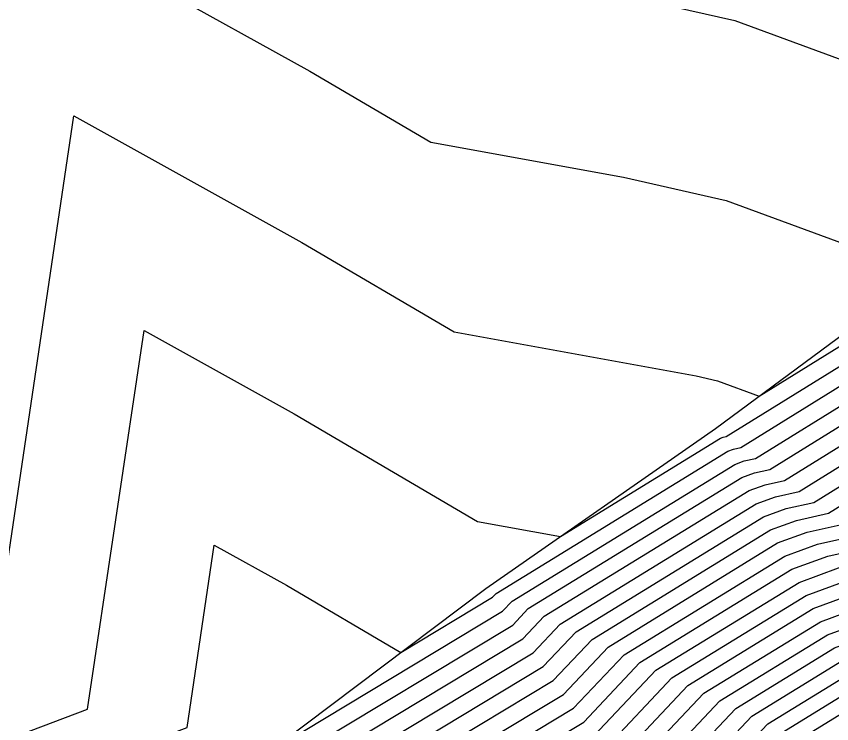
# Model space of a CAD drawing. Extents: x 2188792 to 2191981, y 386090 to 389710.
# Drawn here: x 2190295.83 to 2190309.84, y 387904.56 to 387916.72 of the extents above; entities that cross this region are included whole.
import ezdxf

# ---------------------------------------------------------------- set-up
doc = ezdxf.new("R2010")
doc.units = 0
for name, color, linetype in [('DTM Contours Major', 7, 'Continuous'), ('DTM Contours Minor', 7, 'Continuous'), ('PH Exist DTM Breakline', 7, 'Continuous')]:
    doc.layers.add(name, color=color, linetype=linetype)

msp = doc.modelspace()

# ---------------------------------------------------------------- linework, layer by layer
at = {"layer": 'DTM Contours Major'}
for points in [[(2190291.696, 387902.783), (2190297.058, 387904.809), (2190298.027, 387911.316), (2190300.607, 387909.885), (2190303.76, 387908.036), (2190305.181, 387907.778), (2190307.935, 387909.467), (2190307.977, 387909.483), (2190308.03, 387909.494), (2190311.977, 387911.938), (2190312.33, 387912.104), (2190316.691, 387913.993), (2190317.212, 387914.16), (2190317.712, 387913.985), (2190318.455, 387913.795), (2190324.096, 387910.826), (2190326.049, 387909.554), (2190331.855, 387906.514), (2190333.682, 387905.323), (2190339.664, 387902.208)], [(2190290.916, 387895.537), (2190296.476, 387899.625), (2190296.791, 387899.999), (2190300.723, 387902.892), (2190301.429, 387903.805), (2190304.711, 387905.78), (2190305.177, 387906.274), (2190308.547, 387908.341), (2190308.879, 387908.462), (2190309.286, 387908.553), (2190312.167, 387910.336), (2190313.337, 387910.887), (2190316.213, 387912.132), (2190316.557, 387912.243), (2190317.819, 387911.801), (2190318.239, 387911.693), (2190321.418, 387910.02), (2190325.498, 387907.362), (2190328.767, 387905.65), (2190332.779, 387903.036), (2190336.142, 387901.284), (2190340.082, 387898.716)], [(2190295.661, 387895.289), (2190298.489, 387898.657), (2190301.329, 387900.747), (2190303.185, 387903.146), (2190305.582, 387904.589), (2190306.549, 387905.614), (2190309.159, 387907.215), (2190309.78, 387907.442), (2190310.543, 387907.611), (2190312.357, 387908.734), (2190314.344, 387909.67), (2190315.735, 387910.272), (2190315.902, 387910.326), (2190317.927, 387909.616), (2190318.022, 387909.591), (2190318.74, 387909.213), (2190324.948, 387905.169), (2190325.679, 387904.787), (2190331.876, 387900.748), (2190332.62, 387900.36), (2190338.807, 387896.327)], [(2190294.657, 387890.254), (2190296.123, 387892.07), (2190296.403, 387892.461), (2190298.446, 387895.241), (2190300.187, 387897.315), (2190301.936, 387898.601), (2190304.941, 387902.488), (2190306.454, 387903.398), (2190307.922, 387904.954), (2190309.772, 387906.089), (2190310.682, 387906.421), (2190311.799, 387906.669), (2190312.547, 387907.132), (2190315.072, 387908.321), (2190315.293, 387908.458), (2190315.302, 387908.461), (2190317.7, 387908.248), (2190323.501, 387904.473), (2190324.478, 387903.765), (2190330.273, 387899.993), (2190331.255, 387899.283), (2190337.045, 387895.514), (2190338.031, 387894.799)], [(2190292.533, 387883.765), (2190297.156, 387889.729), (2190297.87, 387890.615), (2190298.007, 387890.806), (2190301.231, 387895.193), (2190301.885, 387895.973), (2190302.543, 387896.456), (2190306.696, 387901.829), (2190307.325, 387902.207), (2190309.294, 387904.295), (2190310.384, 387904.963)]]:
    msp.add_lwpolyline(points, dxfattribs=at)
at = {"layer": 'DTM Contours Minor'}
for points in [[(2190295.618, 387918.689), (2190300.874, 387915.774), (2190302.958, 387914.551), (2190306.265, 387913.95), (2190308.03, 387913.549), (2190311.442, 387912.295), (2190311.901, 387912.579), (2190311.927, 387912.591), (2190316.882, 387914.737), (2190317.475, 387914.927), (2190317.668, 387914.859), (2190318.542, 387914.636), (2190325.167, 387911.149), (2190326.269, 387910.431), (2190333.09, 387906.859), (2190334.043, 387906.238), (2190341.073, 387902.578)], [(2190305.016, 387917.361), (2190308.177, 387916.643), (2190311.123, 387915.56), (2190313.814, 387913.739), (2190316.978, 387915.109), (2190317.606, 387915.311), (2190317.647, 387915.296), (2190318.586, 387915.056), (2190325.703, 387911.31), (2190326.379, 387910.869), (2190333.708, 387907.032), (2190334.224, 387906.696), (2190341.777, 387902.763)], [(2190295.351, 387905.12), (2190296.823, 387915.003), (2190300.74, 387912.83), (2190303.359, 387911.294), (2190307.513, 387910.538), (2190307.884, 387910.454), (2190308.6, 387910.191), (2190311.939, 387912.259), (2190312.128, 387912.348), (2190316.787, 387914.365), (2190317.344, 387914.544), (2190317.69, 387914.422), (2190318.499, 387914.215), (2190324.632, 387910.987), (2190326.159, 387909.992), (2190332.473, 387906.687), (2190333.863, 387905.781), (2190340.368, 387902.393)], [(2190292.733, 387902.219), (2190298.766, 387904.498), (2190299.232, 387907.63), (2190300.474, 387906.941), (2190302.442, 387905.787), (2190304.014, 387906.733), (2190304.079, 387906.801), (2190308.057, 387909.242), (2190308.158, 387909.279), (2190308.281, 387909.306), (2190312.015, 387911.618), (2190312.531, 387911.861), (2190316.596, 387913.621), (2190317.081, 387913.777), (2190317.733, 387913.548), (2190318.412, 387913.375), (2190323.561, 387910.665), (2190325.939, 387909.115), (2190331.237, 387906.341), (2190333.501, 387904.866), (2190338.96, 387902.024)], [(2190293.77, 387901.654), (2190300.261, 387904.107), (2190300.359, 387904.179), (2190300.375, 387904.2), (2190304.188, 387906.494), (2190304.353, 387906.669), (2190308.18, 387909.017), (2190308.338, 387909.075), (2190308.532, 387909.118), (2190312.053, 387911.297), (2190312.733, 387911.617), (2190316.5, 387913.249), (2190316.95, 387913.393), (2190317.755, 387913.111), (2190318.369, 387912.954), (2190323.025, 387910.504), (2190325.829, 387908.677), (2190330.62, 387906.168), (2190333.321, 387904.408), (2190338.255, 387901.839)], [(2190294.807, 387901.09), (2190299.037, 387902.689), (2190300.48, 387903.75), (2190300.726, 387904.069), (2190304.362, 387906.256), (2190304.628, 387906.538), (2190308.302, 387908.792), (2190308.518, 387908.87), (2190308.783, 387908.929), (2190312.091, 387910.977), (2190312.934, 387911.374), (2190316.404, 387912.877), (2190316.819, 387913.01), (2190317.776, 387912.675), (2190318.325, 387912.534), (2190322.489, 387910.342), (2190325.719, 387908.238), (2190330.002, 387905.996), (2190333.14, 387903.951), (2190337.551, 387901.654), (2190340.592, 387899.671)], [(2190290.468, 387896.84), (2190295.844, 387900.526), (2190297.813, 387901.27), (2190300.601, 387903.321), (2190301.078, 387903.937), (2190304.537, 387906.018), (2190304.902, 387906.406), (2190308.425, 387908.566), (2190308.699, 387908.666), (2190309.035, 387908.741), (2190312.129, 387910.657), (2190313.136, 387911.131), (2190316.309, 387912.505), (2190316.688, 387912.626), (2190317.798, 387912.238), (2190318.282, 387912.114), (2190321.954, 387910.181), (2190325.608, 387907.8), (2190329.385, 387905.823), (2190332.959, 387903.493), (2190336.846, 387901.469), (2190340.337, 387899.194)], [(2190294.371, 387896.444), (2190297.13, 387899.731), (2190300.844, 387902.463), (2190301.78, 387903.673), (2190304.885, 387905.542), (2190305.451, 387906.142), (2190308.67, 387908.116), (2190309.059, 387908.258), (2190309.537, 387908.364), (2190312.205, 387910.016), (2190313.539, 387910.644), (2190316.118, 387911.76), (2190316.426, 387911.86), (2190317.841, 387911.364), (2190318.195, 387911.273), (2190320.883, 387909.858), (2190325.388, 387906.923), (2190328.149, 387905.477), (2190332.598, 387902.578), (2190335.438, 387901.1), (2190339.827, 387898.238)], [(2190293.989, 387895.318), (2190297.47, 387899.463), (2190300.965, 387902.034), (2190302.131, 387903.542), (2190305.06, 387905.304), (2190305.726, 387906.01), (2190308.792, 387907.891), (2190309.239, 387908.054), (2190309.789, 387908.176), (2190312.243, 387909.695), (2190313.74, 387910.4), (2190316.022, 387911.388), (2190316.295, 387911.476), (2190317.863, 387910.927), (2190318.152, 387910.853), (2190320.347, 387909.697), (2190325.278, 387906.485), (2190327.532, 387905.305), (2190332.418, 387902.121), (2190334.733, 387900.915), (2190339.572, 387897.76)], [(2190294.547, 387895.308), (2190297.81, 387899.194), (2190301.087, 387901.605), (2190302.482, 387903.41), (2190305.234, 387905.065), (2190306, 387905.878), (2190308.914, 387907.666), (2190309.42, 387907.85), (2190310.04, 387907.988), (2190312.281, 387909.375), (2190313.941, 387910.157), (2190315.926, 387911.016), (2190316.164, 387911.093), (2190317.884, 387910.49), (2190318.109, 387910.432), (2190319.811, 387909.536), (2190325.168, 387906.046), (2190326.914, 387905.132), (2190332.237, 387901.663), (2190334.029, 387900.73), (2190339.317, 387897.283)], [(2190295.104, 387895.298), (2190298.149, 387898.926), (2190301.208, 387901.176), (2190302.834, 387903.278), (2190305.408, 387904.827), (2190306.275, 387905.746), (2190309.037, 387907.44), (2190309.6, 387907.646), (2190310.291, 387907.799), (2190312.319, 387909.055), (2190314.143, 387909.913), (2190315.831, 387910.644), (2190316.033, 387910.709), (2190317.906, 387910.053), (2190318.065, 387910.012), (2190319.276, 387909.375), (2190325.058, 387905.608), (2190326.296, 387904.959), (2190332.056, 387901.205), (2190333.325, 387900.545), (2190339.062, 387896.805)], [(2190295.12, 387893.785), (2190296.218, 387895.279), (2190298.829, 387898.389), (2190301.451, 387900.318), (2190303.536, 387903.015), (2190305.757, 387904.351), (2190306.824, 387905.482), (2190309.282, 387906.99), (2190309.961, 387907.238), (2190310.794, 387907.423), (2190312.395, 387908.414), (2190314.546, 387909.426), (2190315.64, 387909.9), (2190315.77, 387909.942), (2190317.949, 387909.179), (2190317.979, 387909.171), (2190318.205, 387909.052), (2190324.837, 387904.731), (2190325.061, 387904.614), (2190331.695, 387900.29), (2190331.916, 387900.175), (2190338.552, 387895.85)], [(2190295.441, 387893.454), (2190296.775, 387895.27), (2190299.168, 387898.12), (2190301.572, 387899.889), (2190303.887, 387902.883), (2190305.931, 387904.113), (2190307.098, 387905.35), (2190309.404, 387906.765), (2190310.141, 387907.034), (2190311.045, 387907.234), (2190312.433, 387908.093), (2190314.747, 387909.183), (2190315.544, 387909.528), (2190315.639, 387909.559), (2190317.511, 387908.903), (2190317.919, 387908.867), (2190324.586, 387904.528), (2190324.74, 387904.416), (2190331.402, 387900.081), (2190331.56, 387899.966), (2190338.216, 387895.633)], [(2190295.762, 387893.123), (2190297.332, 387895.26), (2190299.508, 387897.852), (2190301.693, 387899.459), (2190304.238, 387902.751), (2190306.105, 387903.874), (2190307.373, 387905.218), (2190309.527, 387906.54), (2190310.321, 387906.83), (2190311.297, 387907.046), (2190312.471, 387907.773), (2190314.949, 387908.94), (2190315.449, 387909.156), (2190315.508, 387909.175), (2190316.682, 387908.764), (2190317.846, 387908.66), (2190324.224, 387904.509), (2190324.653, 387904.199), (2190331.025, 387900.052), (2190331.458, 387899.738), (2190337.826, 387895.594)], [(2190295.773, 387892.361), (2190296.082, 387892.792), (2190297.889, 387895.251), (2190299.848, 387897.583), (2190301.815, 387899.03), (2190304.589, 387902.619), (2190306.28, 387903.636), (2190307.647, 387905.086), (2190309.649, 387906.314), (2190310.501, 387906.625), (2190311.548, 387906.858), (2190312.509, 387907.453), (2190315.15, 387908.696), (2190315.353, 387908.784), (2190315.377, 387908.792), (2190315.854, 387908.625), (2190317.773, 387908.454), (2190323.863, 387904.491), (2190324.565, 387903.982), (2190330.649, 387900.023), (2190331.356, 387899.51), (2190337.435, 387895.554), (2190338.147, 387895.038)], [(2190295.157, 387890.149), (2190296.472, 387891.779), (2190296.724, 387892.13), (2190299.003, 387895.232), (2190300.527, 387897.047), (2190302.057, 387898.172), (2190305.292, 387902.356), (2190306.628, 387903.16), (2190308.196, 387904.822), (2190309.894, 387905.864), (2190310.862, 387906.217), (2190312.05, 387906.481), (2190312.585, 387906.812), (2190314.39, 387907.662), (2190315.309, 387908.233), (2190315.349, 387908.244), (2190317.627, 387908.042), (2190323.139, 387904.454), (2190324.39, 387903.548), (2190329.897, 387899.964), (2190331.153, 387899.055), (2190336.654, 387895.474), (2190337.915, 387894.561)], [(2190295.657, 387890.044), (2190296.822, 387891.488), (2190297.045, 387891.799), (2190299.56, 387895.222), (2190300.866, 387896.778), (2190302.179, 387897.743), (2190305.643, 387902.224), (2190306.802, 387902.922), (2190308.471, 387904.691), (2190310.016, 387905.639), (2190311.042, 387906.013), (2190312.302, 387906.293), (2190312.623, 387906.492), (2190313.708, 387907.002), (2190315.324, 387908.008), (2190315.395, 387908.027), (2190317.554, 387907.835), (2190322.777, 387904.436), (2190324.303, 387903.331), (2190329.521, 387899.935), (2190331.051, 387898.827), (2190336.264, 387895.434), (2190337.799, 387894.323)], [(2190292.78, 387885.583), (2190296.156, 387889.939), (2190297.171, 387891.197), (2190297.366, 387891.468), (2190300.117, 387895.212), (2190301.206, 387896.51), (2190302.3, 387897.314), (2190305.994, 387902.092), (2190306.977, 387902.684), (2190308.745, 387904.559), (2190310.139, 387905.414), (2190311.223, 387905.809), (2190312.553, 387906.104), (2190312.661, 387906.171), (2190313.026, 387906.343), (2190315.34, 387907.782), (2190315.441, 387907.81), (2190317.481, 387907.629), (2190322.415, 387904.418), (2190324.215, 387903.114), (2190329.144, 387899.906), (2190330.949, 387898.6), (2190335.873, 387895.394), (2190337.683, 387894.084)], [(2190292.657, 387884.674), (2190296.656, 387889.834), (2190297.521, 387890.906), (2190297.687, 387891.137), (2190300.674, 387895.203), (2190301.546, 387896.241), (2190302.421, 387896.885), (2190306.345, 387901.961), (2190307.151, 387902.445), (2190309.02, 387904.427), (2190310.261, 387905.188)]]:
    msp.add_lwpolyline(points, dxfattribs=at)
at = {"layer": 'PH Exist DTM Breakline'}
msp.add_lwpolyline([(2190293.214, 387894.492), (2190293.629, 387895.324), (2190296.747, 387900.034), (2190300.35, 387904.21), (2190303.901, 387906.887), (2190307.845, 387909.633), (2190311.895, 387912.63), (2190317.116, 387915.647), (2190319.098, 387916.314)], dxfattribs=at)

doc.saveas('drawing.dxf')
